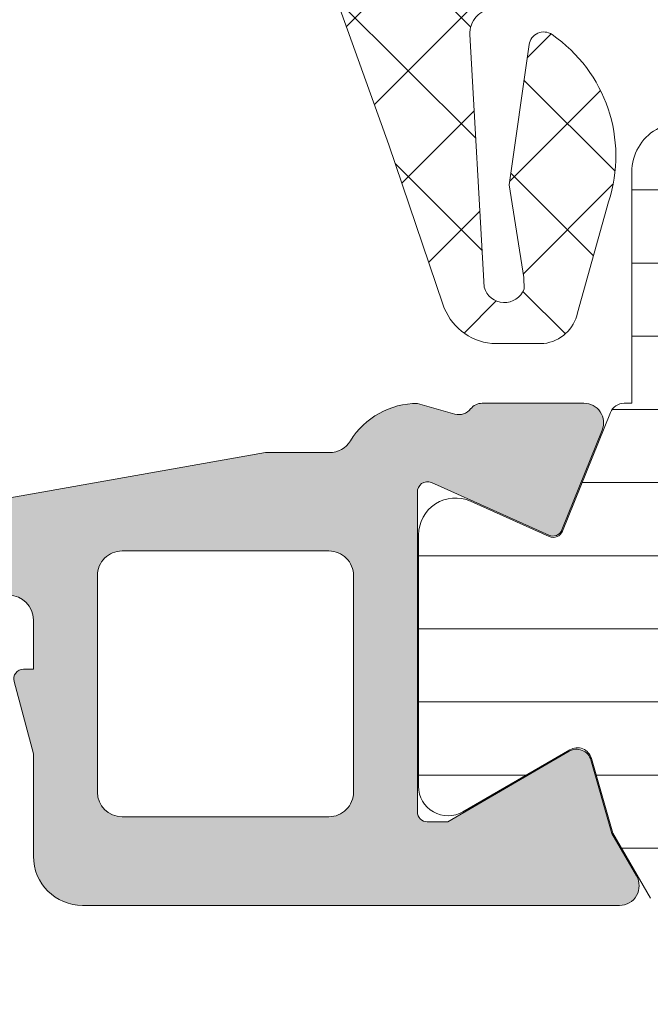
# Model space of a CAD drawing. Header units: millimetres. Extents: x 213386 to 506888, y 183055 to 450952.
# Tile 525 of 656: x 373059 to 373072, y 325380 to 325400. Entities that reach past the tile are written whole.
import ezdxf

# ---------------------------------------------------------------- set-up
doc = ezdxf.new("R2010")
doc.units = ezdxf.units.MM
doc.layers.add('FASÁDA DETAILNÍ', color=255, linetype='Continuous', lineweight=0)
doc.layers.add('NOVA', color=255, linetype='Continuous', lineweight=0)

# ---------------------------------------------------------------- blocks, each defined once
blk = doc.blocks.new('A$C69D17D4D')
at = {"layer": 'FASÁDA DETAILNÍ'}
h = blk.add_hatch(dxfattribs=at)
h.set_pattern_fill('ANSI37', color=256, scale=0.48, angle=-1.272221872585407e-14, style=0)
h.set_pattern_definition([(44.99999999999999, (-24886.81810339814, 7663.510586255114), (-1.077630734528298, 1.077630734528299), []), (135, (-24886.81810339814, 7663.510586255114), (-1.077630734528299, -1.077630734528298), [])])
edge = h.paths.add_edge_path(flags=16)
edge.add_line((-24890.21938039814, 7664.174880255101), (-24890.11963639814, 7665.567734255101))
edge.add_arc((-24890.71810331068, 7665.610591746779), 0.5999995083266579, 355.9039194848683, 450.0000083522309)
edge.add_arc((-24890.71810348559, 7665.610591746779), 0.5999995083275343, 89.99999164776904, 184.0960805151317)
edge.add_line((-24891.31657039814, 7665.567734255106), (-24891.21682639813, 7664.174880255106))
edge.add_arc((-24890.71810339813, 7664.210594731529), 0.5000001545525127, 184.0960644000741, 355.9039355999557)
edge = h.paths.add_edge_path(flags=16)
edge.add_arc((-24892.3181000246, 7661.010586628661), 0.4999996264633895, 359.9999571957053, 450.0000428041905)
edge.add_line((-24892.31810039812, 7661.510586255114), (-24895.91178539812, 7661.510586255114))
edge.add_arc((-24895.91178541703, 7661.010585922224), 0.5000003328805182, 89.99999783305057, 203.2180266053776)
edge.add_line((-24896.37129139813, 7660.813470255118), (-24893.65541339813, 7654.482368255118))
edge.add_arc((-24893.19590804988, 7654.679484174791), 0.4999998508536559, 203.2180817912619, 272.5001106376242)
edge.add_line((-24893.17409739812, 7654.179960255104), (-24892.29629039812, 7654.218286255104))
edge.add_arc((-24892.31809988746, 7654.71780986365), 0.4999994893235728, 272.4999791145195, 360.0000448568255)
edge.add_line((-24891.81810039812, 7654.717810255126), (-24891.81810039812, 7661.010586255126))
edge = h.paths.add_edge_path(flags=16)
edge.add_line((-24866.76418139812, 7655.602424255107), (-24862.61551139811, 7664.499277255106))
edge.add_arc((-24863.0686651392, 7664.710586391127), 0.4999998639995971, 334.9999920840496, 450.0000296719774)
edge.add_line((-24863.06866539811, 7665.210586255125), (-24872.41810039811, 7665.210586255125))
edge.add_arc((-24872.41810077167, 7664.710586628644), 0.49999962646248, 89.9999571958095, 180.0000428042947)
edge.add_line((-24872.91810039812, 7664.710586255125), (-24872.91810039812, 7655.586663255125))
edge.add_arc((-24872.4181003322, 7655.586663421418), 0.5000000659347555, 180.0000190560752, 272.5000272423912)
edge.add_line((-24872.39629039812, 7655.087139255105), (-24867.19552639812, 7655.314209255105))
edge.add_arc((-24867.21733612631, 7655.813734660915), 0.5000012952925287, 272.4999974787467, 334.9999080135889)
edge = h.paths.add_edge_path(flags=16)
edge.add_arc((-24875.61810002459, 7664.710586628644), 0.4999996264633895, 359.9999571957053, 450.0000428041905)
edge.add_line((-24875.61810039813, 7665.210586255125), (-24882.81810039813, 7665.210586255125))
edge.add_arc((-24882.81810077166, 7664.710586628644), 0.49999962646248, 89.9999571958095, 180.0000428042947)
edge.add_line((-24883.31810039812, 7664.710586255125), (-24883.31810039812, 7663.510586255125))
edge.add_arc((-24885.31809890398, 7663.510584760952), 1.99999850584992, -90.00004280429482, 4.28042947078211e-05, ccw=False)
edge.add_line((-24885.31810039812, 7661.510586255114), (-24889.11810039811, 7661.510586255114))
edge.add_arc((-24889.11810077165, 7661.010586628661), 0.49999962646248, 89.9999571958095, 180.0000428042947)
edge.add_line((-24889.61810039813, 7661.010586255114), (-24889.61810039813, 7654.857525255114))
edge.add_arc((-24889.11810033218, 7654.857525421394), 0.5000000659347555, 180.0000190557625, 272.5000272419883)
edge.add_line((-24889.09629039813, 7654.35800125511), (-24883.59629039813, 7654.59813625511))
edge.add_arc((-24883.61809988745, 7655.097659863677), 0.4999994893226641, 272.4999791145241, 360.0000448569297)
edge.add_line((-24883.11810039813, 7655.097660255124), (-24883.11810039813, 7660.410586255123))
edge.add_arc((-24882.01810039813, 7660.410586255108), 1.099999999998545, 0, 180, ccw=False)
edge.add_line((-24880.91810039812, 7660.410586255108), (-24880.91810039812, 7655.237375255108))
edge.add_arc((-24880.4181003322, 7655.23737542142), 0.5000000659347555, 180.0000190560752, 272.5000272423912)
edge.add_line((-24880.39629039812, 7654.737851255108), (-24875.59629039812, 7654.947424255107))
edge.add_arc((-24875.61809988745, 7655.446947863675), 0.4999994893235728, 272.4999791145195, 360.0000448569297)
edge.add_line((-24875.11810039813, 7655.446948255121), (-24875.11810039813, 7664.710586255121))
edge = h.paths.add_edge_path()
edge.add_line((-24860.40504739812, 7663.32412925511), (-24864.50289639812, 7654.53626325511))
edge.add_ellipse((-24867.22182176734, 7655.804120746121), major_axis=(-3.000002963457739, 0), ratio=1, start_angle=92.5000588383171, end_angle=154.9999693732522, ccw=False)
edge.add_line((-24867.09096039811, 7652.806973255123), (-24867.73991039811, 7652.778639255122))
edge.add_ellipse((-24867.71810090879, 7652.279115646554), major_axis=(-0.4999994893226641, 0), ratio=1, start_angle=-87.50002088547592, end_angle=4.4856929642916e-05)
edge.add_line((-24868.21810039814, 7652.279115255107), (-24868.21810039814, 7651.310586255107))
edge.add_ellipse((-24868.31810032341, 7651.310586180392), major_axis=(-0.09999992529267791, 0), ratio=1, start_angle=89.99995719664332, end_angle=180.0000428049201, ccw=False)
edge.add_line((-24868.31810039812, 7651.210586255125), (-24868.91810039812, 7651.210586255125))
edge.add_ellipse((-24868.91810047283, 7651.310586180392), major_axis=(-0.09999992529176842, 0), ratio=1, start_angle=-4.280491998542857e-05, end_angle=90.00004280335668, ccw=False)
edge.add_line((-24869.01810039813, 7651.310586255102), (-24869.01810039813, 7652.213624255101))
edge.add_ellipse((-24869.51810046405, 7652.213624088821), major_axis=(-0.5000000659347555, 0), ratio=1, start_angle=180.000019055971, end_angle=272.5000272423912)
edge.add_line((-24869.53991039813, 7652.713148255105), (-24878.44020439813, 7652.319310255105))
edge.add_ellipse((-24878.41810029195, 7651.819798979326), major_axis=(-0.5000001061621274, 0), ratio=1, start_angle=-87.46623077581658, end_angle=8.29870517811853e-05)
edge.add_line((-24878.91810039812, 7651.819798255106), (-24878.91810039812, 7651.210586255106))
edge.add_ellipse((-24879.01810032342, 7651.210586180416), major_axis=(-0.09999992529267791, 0), ratio=1, start_angle=89.99995719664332, end_angle=180.0000428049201, ccw=False)
edge.add_line((-24879.01810039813, 7651.110586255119), (-24879.61810039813, 7651.110586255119))
edge.add_ellipse((-24879.61810047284, 7651.210586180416), major_axis=(-0.09999992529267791, 0), ratio=1, start_angle=-4.2803877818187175e-05, end_angle=90.00004280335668, ccw=False)
edge.add_line((-24879.71810039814, 7651.210586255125), (-24879.71810039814, 7651.740148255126))
edge.add_ellipse((-24880.21810089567, 7651.740148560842), major_axis=(-0.5000004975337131, 0), ratio=1, start_angle=179.9999649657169, end_angle=272.5336979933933)
edge.add_line((-24880.24020439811, 7652.239660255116), (-24891.78042939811, 7651.729004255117))
edge.add_ellipse((-24891.75861986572, 7651.22947965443), major_axis=(-0.5000004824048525, 0), ratio=1, start_angle=-87.50002091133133, end_angle=3.217057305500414)
edge.add_line((-24892.25783239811, 7651.201420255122), (-24891.96926939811, 7646.067677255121))
edge.add_ellipse((-24891.55885139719, 7646.183232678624), major_axis=(-0.4263754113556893, 0), ratio=1, start_angle=15.72485447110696, end_angle=159.2410276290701)
edge.add_line((-24891.16015639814, 7646.032109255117), (-24891.16139639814, 7646.264712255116))
edge.add_line((-24891.16139639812, 7646.264712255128), (-24891.45953439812, 7648.147291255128))
edge.add_line((-24891.45953439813, 7648.147291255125), (-24891.05910839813, 7650.996576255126))
edge.add_ellipse((-24890.76202780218, 7650.95482565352), major_axis=(-0.2999999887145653, 0), ratio=1, start_angle=235.4022536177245, end_angle=352.00025595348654, ccw=False)
edge.add_ellipse((-24892.29514118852, 7648.732254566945), major_axis=(-3.000047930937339, 0), ratio=1, start_angle=161.9915754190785, end_angle=235.4023587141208, ccw=False)
edge.add_line((-24889.44206239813, 7647.804769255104), (-24890.07563839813, 7645.549878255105))
edge.add_ellipse((-24890.85085090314, 7645.710807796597), major_axis=(-0.7917403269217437, 0), ratio=1, start_angle=96.79834625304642, end_angle=168.2723102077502, ccw=False)
edge.add_line((-24890.75712839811, 7644.92463425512), (-24891.81533839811, 7644.92341325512))
edge.add_ellipse((-24891.68621415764, 7646.102499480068), major_axis=(-1.186135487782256, 0), ratio=1, start_angle=18.65557644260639, end_angle=83.75032184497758, ccw=False)
edge.add_line((-24892.81002839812, 7645.72308025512), (-24893.90436139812, 7648.96442025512))
edge.add_line((-24893.90436139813, 7648.964420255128), (-24896.79413939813, 7657.014215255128))
edge.add_line((-24896.79413939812, 7657.014215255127), (-24901.12694839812, 7666.912092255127))
edge.add_ellipse((-24900.66793940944, 7667.110362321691), major_axis=(-0.5000002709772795, 0), ratio=1, start_angle=-89.93342362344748, end_angle=23.362049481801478, ccw=False)
edge.add_line((-24900.66852039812, 7667.610362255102), (-24900.12181939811, 7667.610997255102))
edge.add_ellipse((-24900.1212391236, 7667.110997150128), major_axis=(-0.5000004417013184, 0), ratio=1, start_angle=203.9208245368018, end_angle=270.06649451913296, ccw=False)
edge.add_line((-24899.66418539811, 7667.31373425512), (-24898.26242939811, 7664.10973125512))
edge.add_ellipse((-24897.34628831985, 7664.510585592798), major_axis=(-0.9999993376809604, 0), ratio=1, start_angle=23.63161472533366, end_angle=90.00005281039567)
edge.add_line((-24897.34628739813, 7663.510586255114), (-24892.11834539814, 7663.510586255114))
edge.add_line((-24892.11834539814, 7663.510586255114), (-24892.11833639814, 7665.310065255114))
edge.add_line((-24892.11833639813, 7665.310065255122), (-24892.63313739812, 7665.448007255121))
edge.add_ellipse((-24892.51837214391, 7665.725161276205), major_axis=(-0.299975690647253, 0), ratio=1, start_angle=-22.503566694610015, end_angle=67.50629973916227, ccw=False)
edge.add_line((-24892.79550639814, 7665.839974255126), (-24891.94633939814, 7667.110101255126))
edge.add_ellipse((-24891.0804752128, 7666.610380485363), major_axis=(-0.9997207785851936, 0), ratio=1, start_angle=269.9923881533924, end_angle=330.0092393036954, ccw=False)
edge.add_line((-24891.08034239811, 7667.610101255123), (-24890.35598139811, 7667.610070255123))
edge.add_ellipse((-24890.35618945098, 7666.610332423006), major_axis=(-0.9997378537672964, 0), ratio=1, start_angle=209.9913249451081, end_angle=269.98807632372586, ccw=False)
edge.add_line((-24889.49031539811, 7667.110070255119), (-24888.64114839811, 7665.839974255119))
edge.add_ellipse((-24888.91829589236, 7665.725162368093), major_axis=(-0.2999875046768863, 0), ratio=1, start_angle=112.49860380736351, end_angle=202.5024061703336, ccw=False)
edge.add_line((-24888.80350239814, 7665.448007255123), (-24889.31831839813, 7665.310035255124))
edge.add_line((-24889.31831839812, 7665.310035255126), (-24889.31832639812, 7663.510586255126))
edge.add_line((-24889.31832639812, 7663.510586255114), (-24886.11809939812, 7663.510586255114))
edge.add_ellipse((-24886.118099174, 7663.810586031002), major_axis=(-0.2999997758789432, 0), ratio=1, start_angle=89.99995719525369, end_angle=180.0000428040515)
edge.add_line((-24885.81809939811, 7663.810586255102), (-24885.81809939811, 7667.110582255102))
edge.add_ellipse((-24885.31809977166, 7667.110582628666), major_axis=(-0.4999996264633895, 0), ratio=1, start_angle=-90.00004280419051, end_angle=4.28042947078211e-05, ccw=False)
edge.add_line((-24885.31809939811, 7667.610582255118), (-24858.42047739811, 7667.610582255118))
edge.add_line((-24858.42047739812, 7667.610582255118), (-24857.52535939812, 7666.060190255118))
edge.add_ellipse((-24857.95837195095, 7665.810190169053), major_axis=(-0.4999999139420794, 0), ratio=1, start_angle=90.00006335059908, end_angle=210.0000170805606, ccw=False)
edge.add_line((-24857.95837139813, 7665.310190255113), (-24857.95837139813, 7663.612819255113))
edge.add_line((-24857.95837139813, 7663.612819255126), (-24859.95189339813, 7663.612819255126))
edge.add_ellipse((-24859.95189374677, 7663.11281899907), major_axis=(-0.500000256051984, 0), ratio=1, start_angle=269.9999600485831, end_angle=334.9998714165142)
h = blk.add_hatch(dxfattribs=at)
h.set_pattern_fill('ANSI37', color=256, scale=0.48, angle=-1.272221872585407e-14, style=0)
h.set_pattern_definition([(44.99999999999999, (-24886.81810339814, 7663.510586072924), (-1.077630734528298, 1.077630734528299), []), (135, (-24886.81810339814, 7663.510586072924), (-1.077630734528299, -1.077630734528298), [])])
edge = h.paths.add_edge_path(flags=16)
edge.add_line((-24890.21938039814, 7664.174880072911), (-24890.11963639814, 7665.567734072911))
edge.add_arc((-24890.71810331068, 7665.610591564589), 0.5999995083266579, 355.9039194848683, 450.0000083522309)
edge.add_arc((-24890.71810348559, 7665.610591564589), 0.5999995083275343, 89.99999164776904, 184.0960805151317)
edge.add_line((-24891.31657039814, 7665.567734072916), (-24891.21682639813, 7664.174880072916))
edge.add_arc((-24890.71810339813, 7664.210594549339), 0.5000001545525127, 184.0960644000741, 355.9039355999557)
edge = h.paths.add_edge_path(flags=16)
edge.add_arc((-24892.3181000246, 7661.010586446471), 0.4999996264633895, 359.9999571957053, 450.0000428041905)
edge.add_line((-24892.31810039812, 7661.510586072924), (-24895.91178539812, 7661.510586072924))
edge.add_arc((-24895.91178541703, 7661.010585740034), 0.5000003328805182, 89.99999783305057, 203.2180266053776)
edge.add_line((-24896.37129139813, 7660.813470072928), (-24893.65541339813, 7654.482368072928))
edge.add_arc((-24893.19590804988, 7654.679483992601), 0.4999998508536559, 203.2180817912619, 272.5001106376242)
edge.add_line((-24893.17409739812, 7654.179960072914), (-24892.29629039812, 7654.218286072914))
edge.add_arc((-24892.31809988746, 7654.71780968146), 0.4999994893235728, 272.4999791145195, 360.0000448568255)
edge.add_line((-24891.81810039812, 7654.717810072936), (-24891.81810039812, 7661.010586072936))
edge = h.paths.add_edge_path(flags=16)
edge.add_line((-24866.76418139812, 7655.602424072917), (-24862.61551139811, 7664.499277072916))
edge.add_arc((-24863.0686651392, 7664.710586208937), 0.4999998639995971, 334.9999920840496, 450.0000296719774)
edge.add_line((-24863.06866539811, 7665.210586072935), (-24872.41810039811, 7665.210586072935))
edge.add_arc((-24872.41810077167, 7664.710586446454), 0.49999962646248, 89.9999571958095, 180.0000428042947)
edge.add_line((-24872.91810039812, 7664.710586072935), (-24872.91810039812, 7655.586663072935))
edge.add_arc((-24872.4181003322, 7655.586663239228), 0.5000000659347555, 180.0000190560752, 272.5000272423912)
edge.add_line((-24872.39629039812, 7655.087139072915), (-24867.19552639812, 7655.314209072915))
edge.add_arc((-24867.21733612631, 7655.813734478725), 0.5000012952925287, 272.4999974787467, 334.9999080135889)
edge = h.paths.add_edge_path(flags=16)
edge.add_arc((-24875.61810002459, 7664.710586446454), 0.4999996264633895, 359.9999571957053, 450.0000428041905)
edge.add_line((-24875.61810039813, 7665.210586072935), (-24882.81810039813, 7665.210586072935))
edge.add_arc((-24882.81810077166, 7664.710586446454), 0.49999962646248, 89.9999571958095, 180.0000428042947)
edge.add_line((-24883.31810039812, 7664.710586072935), (-24883.31810039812, 7663.510586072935))
edge.add_arc((-24885.31809890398, 7663.510584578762), 1.99999850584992, -90.00004280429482, 4.28042947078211e-05, ccw=False)
edge.add_line((-24885.31810039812, 7661.510586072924), (-24889.11810039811, 7661.510586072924))
edge.add_arc((-24889.11810077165, 7661.010586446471), 0.49999962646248, 89.9999571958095, 180.0000428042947)
edge.add_line((-24889.61810039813, 7661.010586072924), (-24889.61810039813, 7654.857525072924))
edge.add_arc((-24889.11810033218, 7654.857525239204), 0.5000000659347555, 180.0000190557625, 272.5000272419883)
edge.add_line((-24889.09629039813, 7654.35800107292), (-24883.59629039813, 7654.59813607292))
edge.add_arc((-24883.61809988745, 7655.097659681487), 0.4999994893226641, 272.4999791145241, 360.0000448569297)
edge.add_line((-24883.11810039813, 7655.097660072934), (-24883.11810039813, 7660.410586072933))
edge.add_arc((-24882.01810039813, 7660.410586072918), 1.099999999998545, 0, 180, ccw=False)
edge.add_line((-24880.91810039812, 7660.410586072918), (-24880.91810039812, 7655.237375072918))
edge.add_arc((-24880.4181003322, 7655.23737523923), 0.5000000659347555, 180.0000190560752, 272.5000272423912)
edge.add_line((-24880.39629039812, 7654.737851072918), (-24875.59629039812, 7654.947424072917))
edge.add_arc((-24875.61809988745, 7655.446947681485), 0.4999994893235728, 272.4999791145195, 360.0000448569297)
edge.add_line((-24875.11810039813, 7655.446948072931), (-24875.11810039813, 7664.710586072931))
edge = h.paths.add_edge_path()
edge.add_line((-24860.40504739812, 7663.32412907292), (-24864.50289639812, 7654.53626307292))
edge.add_ellipse((-24867.22182176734, 7655.804120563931), major_axis=(-3.000002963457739, 0), ratio=1, start_angle=92.5000588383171, end_angle=154.9999693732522, ccw=False)
edge.add_line((-24867.09096039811, 7652.806973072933), (-24867.73991039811, 7652.778639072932))
edge.add_ellipse((-24867.71810090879, 7652.279115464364), major_axis=(-0.4999994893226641, 0), ratio=1, start_angle=-87.50002088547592, end_angle=4.4856929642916e-05)
edge.add_line((-24868.21810039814, 7652.279115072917), (-24868.21810039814, 7651.310586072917))
edge.add_ellipse((-24868.31810032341, 7651.310585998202), major_axis=(-0.09999992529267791, 0), ratio=1, start_angle=89.99995719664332, end_angle=180.0000428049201, ccw=False)
edge.add_line((-24868.31810039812, 7651.210586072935), (-24868.91810039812, 7651.210586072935))
edge.add_ellipse((-24868.91810047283, 7651.310585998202), major_axis=(-0.09999992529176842, 0), ratio=1, start_angle=-4.280491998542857e-05, end_angle=90.00004280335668, ccw=False)
edge.add_line((-24869.01810039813, 7651.310586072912), (-24869.01810039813, 7652.213624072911))
edge.add_ellipse((-24869.51810046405, 7652.213623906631), major_axis=(-0.5000000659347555, 0), ratio=1, start_angle=180.000019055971, end_angle=272.5000272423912)
edge.add_line((-24869.53991039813, 7652.713148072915), (-24878.44020439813, 7652.319310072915))
edge.add_ellipse((-24878.41810029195, 7651.819798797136), major_axis=(-0.5000001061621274, 0), ratio=1, start_angle=-87.46623077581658, end_angle=8.29870517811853e-05)
edge.add_line((-24878.91810039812, 7651.819798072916), (-24878.91810039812, 7651.210586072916))
edge.add_ellipse((-24879.01810032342, 7651.210585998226), major_axis=(-0.09999992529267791, 0), ratio=1, start_angle=89.99995719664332, end_angle=180.0000428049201, ccw=False)
edge.add_line((-24879.01810039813, 7651.110586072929), (-24879.61810039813, 7651.110586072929))
edge.add_ellipse((-24879.61810047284, 7651.210585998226), major_axis=(-0.09999992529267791, 0), ratio=1, start_angle=-4.2803877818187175e-05, end_angle=90.00004280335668, ccw=False)
edge.add_line((-24879.71810039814, 7651.210586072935), (-24879.71810039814, 7651.740148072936))
edge.add_ellipse((-24880.21810089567, 7651.740148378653), major_axis=(-0.5000004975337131, 0), ratio=1, start_angle=179.9999649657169, end_angle=272.5336979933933)
edge.add_line((-24880.24020439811, 7652.239660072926), (-24891.78042939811, 7651.729004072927))
edge.add_ellipse((-24891.75861986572, 7651.22947947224), major_axis=(-0.5000004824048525, 0), ratio=1, start_angle=-87.50002091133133, end_angle=3.217057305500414)
edge.add_line((-24892.25783239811, 7651.201420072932), (-24891.96926939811, 7646.067677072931))
edge.add_ellipse((-24891.55885139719, 7646.183232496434), major_axis=(-0.4263754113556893, 0), ratio=1, start_angle=15.72485447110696, end_angle=159.2410276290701)
edge.add_line((-24891.16015639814, 7646.032109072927), (-24891.16139639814, 7646.264712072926))
edge.add_line((-24891.16139639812, 7646.264712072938), (-24891.45953439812, 7648.147291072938))
edge.add_line((-24891.45953439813, 7648.147291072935), (-24891.05910839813, 7650.996576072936))
edge.add_ellipse((-24890.76202780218, 7650.95482547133), major_axis=(-0.2999999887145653, 0), ratio=1, start_angle=235.4022536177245, end_angle=352.00025595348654, ccw=False)
edge.add_ellipse((-24892.29514118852, 7648.732254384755), major_axis=(-3.000047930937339, 0), ratio=1, start_angle=161.9915754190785, end_angle=235.4023587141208, ccw=False)
edge.add_line((-24889.44206239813, 7647.804769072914), (-24890.07563839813, 7645.549878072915))
edge.add_ellipse((-24890.85085090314, 7645.710807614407), major_axis=(-0.7917403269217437, 0), ratio=1, start_angle=96.79834625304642, end_angle=168.2723102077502, ccw=False)
edge.add_line((-24890.75712839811, 7644.92463407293), (-24891.81533839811, 7644.92341307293))
edge.add_ellipse((-24891.68621415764, 7646.102499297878), major_axis=(-1.186135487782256, 0), ratio=1, start_angle=18.65557644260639, end_angle=83.75032184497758, ccw=False)
edge.add_line((-24892.81002839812, 7645.72308007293), (-24893.90436139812, 7648.96442007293))
edge.add_line((-24893.90436139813, 7648.964420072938), (-24896.79413939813, 7657.014215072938))
edge.add_line((-24896.79413939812, 7657.014215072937), (-24901.12694839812, 7666.912092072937))
edge.add_ellipse((-24900.66793940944, 7667.110362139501), major_axis=(-0.5000002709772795, 0), ratio=1, start_angle=-89.93342362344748, end_angle=23.362049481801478, ccw=False)
edge.add_line((-24900.66852039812, 7667.610362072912), (-24900.12181939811, 7667.610997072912))
edge.add_ellipse((-24900.1212391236, 7667.110996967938), major_axis=(-0.5000004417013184, 0), ratio=1, start_angle=203.9208245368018, end_angle=270.06649451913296, ccw=False)
edge.add_line((-24899.66418539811, 7667.31373407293), (-24898.26242939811, 7664.10973107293))
edge.add_ellipse((-24897.34628831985, 7664.510585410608), major_axis=(-0.9999993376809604, 0), ratio=1, start_angle=23.63161472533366, end_angle=90.00005281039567)
edge.add_line((-24897.34628739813, 7663.510586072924), (-24892.11834539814, 7663.510586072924))
edge.add_line((-24892.11834539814, 7663.510586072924), (-24892.11833639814, 7665.310065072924))
edge.add_line((-24892.11833639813, 7665.310065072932), (-24892.63313739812, 7665.448007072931))
edge.add_ellipse((-24892.51837214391, 7665.725161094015), major_axis=(-0.299975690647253, 0), ratio=1, start_angle=-22.503566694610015, end_angle=67.50629973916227, ccw=False)
edge.add_line((-24892.79550639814, 7665.839974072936), (-24891.94633939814, 7667.110101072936))
edge.add_ellipse((-24891.0804752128, 7666.610380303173), major_axis=(-0.9997207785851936, 0), ratio=1, start_angle=269.9923881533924, end_angle=330.0092393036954, ccw=False)
edge.add_line((-24891.08034239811, 7667.610101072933), (-24890.35598139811, 7667.610070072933))
edge.add_ellipse((-24890.35618945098, 7666.610332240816), major_axis=(-0.9997378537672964, 0), ratio=1, start_angle=209.9913249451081, end_angle=269.98807632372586, ccw=False)
edge.add_line((-24889.49031539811, 7667.110070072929), (-24888.64114839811, 7665.839974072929))
edge.add_ellipse((-24888.91829589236, 7665.725162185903), major_axis=(-0.2999875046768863, 0), ratio=1, start_angle=112.49860380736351, end_angle=202.5024061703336, ccw=False)
edge.add_line((-24888.80350239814, 7665.448007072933), (-24889.31831839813, 7665.310035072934))
edge.add_line((-24889.31831839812, 7665.310035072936), (-24889.31832639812, 7663.510586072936))
edge.add_line((-24889.31832639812, 7663.510586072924), (-24886.11809939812, 7663.510586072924))
edge.add_ellipse((-24886.118099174, 7663.810585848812), major_axis=(-0.2999997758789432, 0), ratio=1, start_angle=89.99995719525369, end_angle=180.0000428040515)
edge.add_line((-24885.81809939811, 7663.810586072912), (-24885.81809939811, 7667.110582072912))
edge.add_ellipse((-24885.31809977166, 7667.110582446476), major_axis=(-0.4999996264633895, 0), ratio=1, start_angle=-90.00004280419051, end_angle=4.28042947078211e-05, ccw=False)
edge.add_line((-24885.31809939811, 7667.610582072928), (-24858.42047739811, 7667.610582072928))
edge.add_line((-24858.42047739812, 7667.610582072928), (-24857.52535939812, 7666.060190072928))
edge.add_ellipse((-24857.95837195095, 7665.810189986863), major_axis=(-0.4999999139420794, 0), ratio=1, start_angle=90.00006335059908, end_angle=210.0000170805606, ccw=False)
edge.add_line((-24857.95837139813, 7665.310190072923), (-24857.95837139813, 7663.612819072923))
edge.add_line((-24857.95837139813, 7663.612819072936), (-24859.95189339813, 7663.612819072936))
edge.add_ellipse((-24859.95189374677, 7663.11281881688), major_axis=(-0.500000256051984, 0), ratio=1, start_angle=269.9999600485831, end_angle=334.9998714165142)
h = blk.add_hatch(dxfattribs=at)
h.set_pattern_fill('ANSI31', color=256, scale=0.468, angle=-45.00000000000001, style=0)
h.set_pattern_definition([(360, (-24904.81810339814, 7633.510586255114), (6.060223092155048e-16, 1.4859), [])])
edge = h.paths.add_edge_path(flags=16)
edge.add_line((-24886.72962539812, 7635.858686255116), (-24888.01298739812, 7638.081396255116))
edge.add_ellipse((-24886.28126243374, 7639.081268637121), major_axis=(-1.999654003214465, 0), ratio=1, start_angle=-29.999954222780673, end_angle=30.001501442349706, ccw=False)
edge.add_line((-24888.01301439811, 7640.081094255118), (-24887.36088639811, 7641.210612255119))
edge.add_ellipse((-24884.76280619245, 7639.710609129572), major_axis=(-3.000005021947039, 0), ratio=1, start_angle=286.00005471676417, end_angle=329.99998644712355, ccw=False)
edge.add_line((-24885.58972239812, 7642.594398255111), (-24881.91870039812, 7643.647046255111))
edge.add_ellipse((-24881.78088160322, 7643.166415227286), major_axis=(-0.5000002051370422, 0), ratio=1, start_angle=179.9992010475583, end_angle=286.000007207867, ccw=False)
edge.add_line((-24881.28088139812, 7643.166408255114), (-24881.28099139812, 7635.608655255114))
edge.add_ellipse((-24881.78099123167, 7635.608665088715), major_axis=(-0.4999998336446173, 0), ratio=1, start_angle=89.99917878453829, end_angle=179.9988731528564, ccw=False)
edge.add_line((-24881.78099839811, 7635.108665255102), (-24885.43064739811, 7635.108721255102))
edge.add_ellipse((-24885.4306079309, 7636.608720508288), major_axis=(-1.499999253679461, 0), ratio=1, start_angle=30.0015272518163, end_angle=89.99849246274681, ccw=False)
edge = h.paths.add_edge_path(flags=16)
edge.add_line((-24879.68098939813, 7635.608637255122), (-24879.68086239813, 7643.911967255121))
edge.add_ellipse((-24879.18086211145, 7643.911958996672), major_axis=(-0.5000002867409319, 0), ratio=1, start_angle=285.9999439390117, end_angle=359.99905365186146, ccw=False)
edge.add_line((-24879.31868039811, 7644.392590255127), (-24873.36591839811, 7646.099517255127))
edge.add_ellipse((-24873.22809937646, 7645.618886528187), major_axis=(-0.4999999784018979, 0), ratio=1, start_angle=179.9990519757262, end_angle=286.00004168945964, ccw=False)
edge.add_line((-24872.72809939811, 7645.618878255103), (-24872.72826939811, 7635.608524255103))
edge.add_ellipse((-24873.2282695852, 7635.608536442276), major_axis=(-0.5000001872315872, 0), ratio=1, start_angle=89.99910470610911, end_angle=179.9986034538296, ccw=False)
edge.add_line((-24873.22827739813, 7635.108536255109), (-24879.18099739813, 7635.108626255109))
edge.add_ellipse((-24879.18098912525, 7635.608626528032), major_axis=(-0.5000002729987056, 0), ratio=1, start_angle=-0.001229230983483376, end_angle=89.99905199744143, ccw=False)
edge = h.paths.add_edge_path(flags=16)
edge.add_line((-24865.36396539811, 7646.157673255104), (-24863.53007639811, 7642.981283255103))
edge.add_ellipse((-24866.1281561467, 7641.481283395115), major_axis=(-3.000002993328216, 0), ratio=1, start_angle=149.9985082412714, end_angle=209.9999639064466, ccw=False)
edge.add_line((-24863.53011639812, 7639.981214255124), (-24865.91061139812, 7635.858331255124))
edge.add_ellipse((-24867.20962967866, 7636.608366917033), major_axis=(-1.500000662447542, 0), ratio=1, start_angle=89.99848282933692, end_angle=149.9984416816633, ccw=False)
edge.add_line((-24867.20966939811, 7635.108366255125), (-24870.62828339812, 7635.108457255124))
edge.add_ellipse((-24870.62826991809, 7635.608456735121), major_axis=(-0.4999994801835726, 0), ratio=1, start_angle=-0.001434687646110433, end_angle=89.99845530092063, ccw=False)
edge.add_line((-24871.12826939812, 7635.608469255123), (-24871.12808839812, 7645.907784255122))
edge.add_ellipse((-24870.12808805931, 7645.90776591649), major_axis=(-1.000000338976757, 0), ratio=1, start_angle=269.9984724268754, end_angle=359.99894927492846, ccw=False)
edge.add_line((-24870.12806139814, 7646.907766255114), (-24866.66296339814, 7646.907673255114))
edge.add_ellipse((-24866.66300358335, 7645.407673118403), major_axis=(-1.500000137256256, 0), ratio=1, start_angle=210.0000030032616, end_angle=269.99846503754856, ccw=False)
edge = h.paths.add_edge_path()
edge.add_line((-24863.51615939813, 7648.507541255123), (-24870.06922239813, 7648.507763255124))
edge.add_arc((-24870.06938925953, 7643.507765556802), 4.999997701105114, 89.99808790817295, 106.0000237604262)
edge.add_line((-24871.44757739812, 7648.314071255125), (-24886.33399539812, 7644.045460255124))
edge.add_arc((-24886.47181391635, 7644.526090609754), 0.49999948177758, 179.9999260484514, 285.99999799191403, ccw=False)
edge.add_line((-24886.97181339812, 7644.526091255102), (-24886.97181339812, 7648.409465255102))
edge.add_arc((-24887.97181339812, 7648.409485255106), 1.0000000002, 359.9988540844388, 539.9988540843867)
edge.add_line((-24888.97181339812, 7648.409505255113), (-24888.97200139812, 7643.711169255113))
edge.add_line((-24888.97200139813, 7643.711169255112), (-24889.12805339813, 7643.711169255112))
edge.add_arc((-24889.12805397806, 7643.411169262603), 0.29999999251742, 89.99988924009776, 158.0261541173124)
edge.add_line((-24889.40626039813, 7643.523424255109), (-24890.37944739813, 7641.111522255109))
edge.add_arc((-24890.56491864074, 7641.186358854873), 0.2000002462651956, 245.8590177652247, 338.0262022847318, ccw=False)
edge.add_line((-24890.64671539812, 7641.003850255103), (-24892.24540039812, 7641.720350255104))
edge.add_arc((-24892.55213866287, 7641.035944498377), 0.7499997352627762, 65.85894153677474, 180.0000185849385)
edge.add_line((-24893.30213839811, 7641.035944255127), (-24893.30213839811, 7635.928395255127))
edge.add_arc((-24892.70213856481, 7635.928395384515), 0.5999998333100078, 180.0000123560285, 300.1429248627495)
edge.add_line((-24892.40084339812, 7635.4095302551), (-24890.22888639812, 7636.6707462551))
edge.add_arc((-24890.07823812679, 7636.411313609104), 0.3000003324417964, 16.00006906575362, 120.1430306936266, ccw=False)
edge.add_line((-24889.78985939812, 7636.49400525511), (-24889.35559239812, 7634.97953325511))
edge.add_line((-24889.35559239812, 7634.9795332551), (-24888.59304439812, 7633.6587612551))
edge.add_arc((-24888.33323725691, 7633.808761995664), 0.2999999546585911, 210.0001683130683, 272.4633047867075)
edge.add_line((-24888.32034339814, 7633.509039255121), (-24864.33068939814, 7633.509039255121))
edge.add_arc((-24864.31073472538, 7633.808374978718), 0.3000001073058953, 266.1861237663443, 329.9998522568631)
edge.add_line((-24864.05092739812, 7633.658374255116), (-24863.28835939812, 7634.979180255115))
edge.add_line((-24863.28835939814, 7634.979180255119), (-24862.85409239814, 7636.493651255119))
edge.add_arc((-24862.56571327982, 7636.410960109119), 0.3000005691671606, 59.857081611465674, 164.0000432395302, ccw=False)
edge.add_line((-24862.41506539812, 7636.670393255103), (-24860.24310939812, 7635.409177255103))
edge.add_arc((-24859.94181373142, 7635.928042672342), 0.6000003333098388, 239.8570476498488, 359.9999601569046)
edge.add_line((-24859.34181339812, 7635.928042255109), (-24859.34181339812, 7645.831642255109))
edge.add_arc((-24860.0918134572, 7645.831642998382), 0.75000005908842, 359.9999432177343, 474.1410202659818)
edge.add_line((-24860.39855139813, 7646.516049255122), (-24861.99723639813, 7645.799549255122))
edge.add_arc((-24862.07903315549, 7645.982057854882), 0.2000002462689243, 201.9737977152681, 294.1409822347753, ccw=False)
edge.add_line((-24862.26450439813, 7645.907221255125), (-24863.23796339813, 7648.319796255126))
edge.add_arc((-24863.51616925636, 7648.207542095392), 0.2999991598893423, 21.97373853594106, 89.99811720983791)
h = blk.add_hatch(color=256, dxfattribs=at)
edge = h.paths.add_edge_path(flags=16)
edge.add_line((-24899.32188839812, 7640.710442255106), (-24895.12213839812, 7640.710442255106))
edge.add_ellipse((-24895.1221380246, 7640.210442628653), major_axis=(-0.49999962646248, 0), ratio=1, start_angle=179.9999571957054, end_angle=270.0000428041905, ccw=False)
edge.add_line((-24894.62213839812, 7640.210442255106), (-24894.62213839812, 7635.810418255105))
edge.add_ellipse((-24895.1221380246, 7635.810417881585), major_axis=(-0.4999996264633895, 0), ratio=1, start_angle=89.99995719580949, end_angle=180.0000428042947, ccw=False)
edge.add_line((-24895.12213839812, 7635.310418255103), (-24899.32188739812, 7635.310418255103))
edge.add_ellipse((-24899.3218869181, 7635.810418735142), major_axis=(-0.5000004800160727, 0), ratio=1, start_angle=5.5005710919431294e-05, end_angle=89.99994499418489, ccw=False)
edge.add_line((-24899.82188739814, 7635.810418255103), (-24899.82188839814, 7640.210442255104))
edge.add_ellipse((-24899.32188877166, 7640.210442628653), major_axis=(-0.4999996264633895, 0), ratio=1, start_angle=-90.00004280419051, end_angle=4.28042947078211e-05, ccw=False)
edge = h.paths.add_edge_path()
edge.add_line((-24896.40848439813, 7642.708823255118), (-24903.17148439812, 7641.509063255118))
edge.add_arc((-24902.82214002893, 7639.539811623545), 1.999998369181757, 100.059590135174, 180.0000392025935)
edge.add_line((-24904.82213839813, 7639.539810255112), (-24904.82213839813, 7635.374837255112))
edge.add_line((-24904.82213839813, 7635.374837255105), (-24904.36185739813, 7633.657048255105))
edge.add_arc((-24904.16867234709, 7633.708812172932), 0.1999999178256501, 195.0000385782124, 269.9999853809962)
edge.add_line((-24904.16867239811, 7633.50881225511), (-24903.72213839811, 7633.50881225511))
edge.add_arc((-24903.72213802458, 7634.008811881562), 0.49999962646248, 269.9999571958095, 360.0000428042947)
edge.add_line((-24903.22213839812, 7634.00881225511), (-24903.22213839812, 7639.30881225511))
edge.add_arc((-24902.72213877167, 7639.308812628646), 0.4999996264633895, 89.99995719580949, 180.0000428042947, ccw=False)
edge.add_line((-24902.72213839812, 7639.808812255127), (-24901.62188839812, 7639.808812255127))
edge.add_arc((-24901.62188887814, 7639.308811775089), 0.5000004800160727, 5.5005710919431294e-05, 89.99994499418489, ccw=False)
edge.add_line((-24901.12188839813, 7639.308812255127), (-24901.12188839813, 7638.308812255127))
edge.add_line((-24901.12188839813, 7638.308812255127), (-24901.32188839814, 7638.308812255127))
edge.add_arc((-24901.32188810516, 7638.108812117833), 0.200000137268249, 90.00008393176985, 195.0000053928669)
edge.add_line((-24901.51507339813, 7638.057048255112), (-24901.12188739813, 7636.589660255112))
edge.add_line((-24901.12188739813, 7636.589660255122), (-24901.12188739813, 7634.508812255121))
edge.add_arc((-24900.12188643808, 7634.508813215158), 1.000000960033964, 180.0000550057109, 269.9999449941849)
edge.add_line((-24900.12188739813, 7633.50881225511), (-24889.22238539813, 7633.50881225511))
edge.add_arc((-24889.2223851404, 7633.908812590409), 0.4000003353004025, 269.9999630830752, 389.9999168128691)
edge.add_line((-24888.87597439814, 7634.108812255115), (-24889.37414039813, 7634.971660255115))
edge.add_line((-24889.37414039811, 7634.971660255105), (-24889.80201039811, 7636.463821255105))
edge.add_arc((-24890.09038919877, 7636.381129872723), 0.3000003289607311, 16.00001688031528, 120.1792412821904)
edge.add_line((-24890.24120139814, 7636.640467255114), (-24892.70681239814, 7635.208732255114))
edge.add_line((-24892.70681239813, 7635.208732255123), (-24893.12723139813, 7635.208732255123))
edge.add_arc((-24893.13072390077, 7635.400300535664), 0.1916001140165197, 177.4777781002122, 271.04445002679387, ccw=False)
edge.add_line((-24893.32213839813, 7635.408732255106), (-24893.32213839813, 7641.898171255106))
edge.add_arc((-24893.12297186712, 7641.916409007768), 0.1999998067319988, 65.85905186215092, 185.2320045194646, ccw=False)
edge.add_line((-24893.04117539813, 7642.09891725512), (-24890.65749039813, 7641.03059625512))
edge.add_arc((-24890.57569364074, 7641.213104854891), 0.2000002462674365, 245.8590177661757, 338.0262022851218)
edge.add_line((-24890.39022239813, 7641.138268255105), (-24889.57386239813, 7643.161496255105))
edge.add_arc((-24889.94480427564, 7643.311169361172), 0.3999998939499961, 338.0261821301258, 450.0000175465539)
edge.add_line((-24889.94480439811, 7643.711169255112), (-24892.00895139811, 7643.711170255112))
edge.add_arc((-24892.00895226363, 7643.411170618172), 0.2999996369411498, 89.99983470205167, 142.0950865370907)
edge.add_arc((-24892.48237182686, 7643.779781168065), 0.300000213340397, 254.000137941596, 322.09534749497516, ccw=False)
edge.add_line((-24892.56506239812, 7643.491402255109), (-24893.32295139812, 7643.708724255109))
edge.add_arc((-24893.3229518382, 7642.108725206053), 1.599999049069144, 89.9999842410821, 148.4076055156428)
edge.add_arc((-24895.11172388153, 7643.208857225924), 0.4999999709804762, 270.00154508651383, 328.4076640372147, ccw=False)
edge.add_line((-24895.11171039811, 7642.708857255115), (-24896.40848439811, 7642.708823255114))
h = blk.add_hatch(dxfattribs=at)
h.set_pattern_fill('ANSI37', color=256, scale=0.625, angle=-1.272221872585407e-14, style=0)
h.set_pattern_definition([(44.99999999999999, (-24904.81810339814, 7633.010586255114), (-1.403165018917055, 1.403165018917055), []), (135, (-24904.81810339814, 7633.010586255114), (-1.403165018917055, -1.403165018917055), [])])
edge = h.paths.add_edge_path()
edge.add_ellipse((-24900.19754156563, 7624.123670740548), major_axis=(-5.039467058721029, 0), ratio=1, start_angle=4.96446126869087, end_angle=60.20821553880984)
edge.add_ellipse((-24902.5523417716, 7620.010586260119), major_axis=(-0.3000000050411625, 0), ratio=1, start_angle=60.20782701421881, end_angle=89.99930738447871)
edge.add_line((-24902.55234539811, 7619.710586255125), (-24902.01806139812, 7619.710583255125))
edge.add_ellipse((-24902.01806016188, 7620.010583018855), major_axis=(-0.2999997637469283, 0), ratio=1, start_angle=89.99976389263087, end_angle=180.0000451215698)
edge.add_line((-24901.71806039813, 7620.01058325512), (-24901.71806039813, 7621.56058025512))
edge.add_ellipse((-24901.41804975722, 7621.560572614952), major_axis=(-0.3000106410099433, 0), ratio=1, start_angle=270.0043239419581, end_angle=359.998540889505, ccw=False)
edge.add_line((-24901.41807239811, 7621.860583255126), (-24900.01809039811, 7621.860594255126))
edge.add_ellipse((-24900.0180932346, 7622.160584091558), major_axis=(-0.2999898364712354, 0), ratio=1, start_angle=90.00054174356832, end_angle=179.999649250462)
edge.add_line((-24899.71810339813, 7622.160582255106), (-24899.71810339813, 7623.860594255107))
edge.add_ellipse((-24900.01811353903, 7623.860587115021), major_axis=(-0.3000101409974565, 0), ratio=1, start_angle=180.0013636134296, end_angle=269.9955805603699)
edge.add_line((-24900.01809039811, 7624.160597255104), (-24901.58192139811, 7624.160586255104))
edge.add_ellipse((-24901.61477842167, 7624.461745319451), major_axis=(-0.3029461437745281, 0), ratio=1, start_angle=-13.483577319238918, end_angle=96.22645090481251, ccw=False)
edge.add_ellipse((-24912.93074274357, 7633.166668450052), major_axis=(-14.00076634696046, 0), ratio=1, start_angle=141.9243799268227, end_angle=164.6982677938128)
edge.add_ellipse((-24898.93850496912, 7629.35995487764), major_axis=(-0.500472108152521, 0), ratio=1, start_angle=230.1933656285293, end_angle=347.08239147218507, ccw=False)
edge.add_line((-24898.61810339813, 7629.744422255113), (-24898.61810339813, 7621.461143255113))
edge.add_ellipse((-24899.11810310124, 7621.461143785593), major_axis=(-0.4999997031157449, 0), ratio=1, start_angle=119.9999803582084, end_angle=179.9999392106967, ccw=False)
edge.add_line((-24898.86810339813, 7621.028131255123), (-24899.16810339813, 7620.854925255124))
edge.add_ellipse((-24898.918103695, 7620.421912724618), major_axis=(-0.4999997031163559, 0), ratio=1, start_angle=299.9999803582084, end_angle=359.9999392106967)
edge.add_line((-24899.41810339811, 7620.421913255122), (-24899.41810339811, 7618.792565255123))
edge.add_ellipse((-24898.41810404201, 7618.792564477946), major_axis=(-0.9999993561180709, 0), ratio=1, start_angle=-4.452877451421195e-05, end_angle=59.94966113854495)
edge.add_ellipse((-24902.57443082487, 7611.608183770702), major_axis=(-7.300023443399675, 0), ratio=1, start_angle=191.2855536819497, end_angle=239.9496454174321, ccw=False)
edge.add_ellipse((-24895.5180938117, 7613.423415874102), major_axis=(-0.3999905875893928, 0), ratio=1, start_angle=20.501829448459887, end_angle=104.85297522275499, ccw=False)
edge.add_ellipse((-24901.86719193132, 7611.049348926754), major_axis=(-6.378448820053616, 0), ratio=1, start_angle=200.5018745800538, end_angle=255.5474022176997)
edge.add_line((-24900.27526539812, 7617.225948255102), (-24901.68597239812, 7617.589535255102))
edge.add_line((-24901.68597239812, 7617.589535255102), (-24902.54867339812, 7617.799648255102))
edge.add_ellipse((-24901.21810836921, 7623.13627097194), major_axis=(-5.499995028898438, 0), ratio=1, start_angle=-3.420217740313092e-05, end_angle=76.00004503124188, ccw=False)
edge.add_line((-24906.71810339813, 7623.136274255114), (-24906.71810339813, 7635.554302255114))
edge.add_line((-24906.71810339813, 7635.554302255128), (-24906.43048439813, 7636.917359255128))
edge.add_ellipse((-24906.91971072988, 7637.020591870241), major_axis=(-0.499999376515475, 0), ratio=1, start_angle=168.0846992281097, end_angle=229.7162484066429)
edge.add_line((-24906.59642439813, 7637.40201725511), (-24908.45303239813, 7638.97562825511))
edge.add_ellipse((-24907.96810289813, 7639.547767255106), major_axis=(-0.7499997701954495, 0), ratio=1, start_angle=-130.2837061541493, end_angle=49.71629384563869, ccw=False)
edge.add_line((-24907.48317339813, 7640.119906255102), (-24905.17152939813, 7638.160620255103))
edge.add_ellipse((-24905.81810156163, 7637.397768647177), major_axis=(-0.9999990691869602, 0), ratio=1, start_angle=168.0847521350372, end_angle=229.7163013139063, ccw=False)
edge.add_line((-24904.83964839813, 7637.191304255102), (-24905.21810339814, 7635.397767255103))
edge.add_line((-24905.21810339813, 7635.397767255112), (-24905.21810339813, 7623.687566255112))
at = {"layer": 'FASÁDA DETAILNÍ', "extrusion": (0, 0, -1)}
for points in [[(24891.78042939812, 7651.729004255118, -0.417884), (24892.25783239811, 7651.201420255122), (24891.96926939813, 7646.067677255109), (24891.96926939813, 7646.067677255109, -0.723322), (24891.16015639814, 7646.032109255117), (24891.16139639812, 7646.264712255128), (24891.45953439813, 7648.147291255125), (24891.05910839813, 7650.9965762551), (24891.05910839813, 7650.9965762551, 0.557725), (24890.59168439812, 7651.201773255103, 0.331739), (24889.44206239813, 7647.804769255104), (24890.07563839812, 7645.549878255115), (24890.07563839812, 7645.549878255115, 0.322384), (24890.75712839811, 7644.92463425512), (24891.81533839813, 7644.923413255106), (24891.81533839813, 7644.923413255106, 0.291922), (24892.81002839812, 7645.72308025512), (24893.90436139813, 7648.964420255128), (24896.79413939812, 7657.014215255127)], [(24891.78042939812, 7651.729004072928, -0.417884), (24892.25783239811, 7651.201420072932), (24891.96926939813, 7646.067677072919), (24891.96926939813, 7646.067677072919, -0.723322), (24891.16015639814, 7646.032109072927), (24891.16139639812, 7646.264712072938), (24891.45953439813, 7648.147291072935), (24891.05910839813, 7650.99657607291), (24891.05910839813, 7650.99657607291, 0.557725), (24890.59168439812, 7651.201773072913, 0.331739), (24889.44206239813, 7647.804769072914), (24890.07563839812, 7645.549878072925), (24890.07563839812, 7645.549878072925, 0.322384), (24890.75712839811, 7644.92463407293), (24891.81533839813, 7644.923413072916), (24891.81533839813, 7644.923413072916, 0.291922), (24892.81002839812, 7645.72308007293), (24893.90436139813, 7648.964420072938), (24896.79413939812, 7657.014215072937)]]:
    blk.add_lwpolyline(points, format="xyb", dxfattribs=at)
at = {"layer": 'FASÁDA DETAILNÍ'}
for points in [[(-24886.97181339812, 7648.409465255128, 1), (-24888.97181339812, 7648.409505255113), (-24888.97200139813, 7643.711169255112), (-24889.12805339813, 7643.711169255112), (-24889.12805339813, 7643.711169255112, 0.305856), (-24889.40626039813, 7643.523424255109), (-24890.37944739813, 7641.111522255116), (-24890.37944739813, 7641.111522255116, -0.425336), (-24890.64671539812, 7641.003850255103), (-24892.24540039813, 7641.720350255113), (-24892.24540039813, 7641.720350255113, 0.543753), (-24893.30213839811, 7641.035944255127), (-24893.30213839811, 7635.92839525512), (-24893.30213839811, 7635.92839525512, 0.578182), (-24892.40084339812, 7635.4095302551), (-24890.22888639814, 7636.670746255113), (-24890.22888639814, 7636.670746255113, -0.488505), (-24889.78985939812, 7636.49400525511), (-24889.35559239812, 7634.9795332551), (-24888.59304439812, 7633.658761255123)], [(-24901.62188839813, 7639.808812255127, -0.414213), (-24901.12188839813, 7639.308812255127), (-24901.12188839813, 7638.308812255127), (-24901.32188839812, 7638.308812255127), (-24901.32188839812, 7638.308812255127, 0.493145), (-24901.51507339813, 7638.057048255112), (-24901.12188739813, 7636.589660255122), (-24901.12188739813, 7634.50881225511), (-24901.12188739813, 7634.50881225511, 0.414213), (-24900.12188739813, 7633.50881225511), (-24889.22238539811, 7633.50881225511), (-24889.22238539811, 7633.50881225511, 0.57735), (-24888.87597439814, 7634.108812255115), (-24889.37414039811, 7634.971660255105), (-24889.80201039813, 7636.463821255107), (-24889.80201039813, 7636.463821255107, 0.488701), (-24890.24120139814, 7636.640467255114), (-24892.70681239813, 7635.208732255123), (-24893.12723139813, 7635.208732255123), (-24893.12723139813, 7635.208732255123, -0.432566), (-24893.32213839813, 7635.408732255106), (-24893.32213839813, 7641.898171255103), (-24893.32213839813, 7641.898171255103, -0.573708), (-24893.04117539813, 7642.09891725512), (-24890.65749039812, 7641.030596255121), (-24890.65749039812, 7641.030596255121, 0.425336), (-24890.39022239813, 7641.138268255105), (-24889.57386239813, 7643.16149625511), (-24889.57386239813, 7643.16149625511, 0.531563), (-24889.94480439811, 7643.711169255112), (-24892.00895139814, 7643.711170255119), (-24892.00895139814, 7643.711170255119, 0.231306), (-24892.24566139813, 7643.595476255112, -0.306185), (-24892.56506239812, 7643.491402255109), (-24893.32295139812, 7643.708724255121), (-24893.32295139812, 7643.708724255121, 0.260516), (-24894.68582539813, 7642.946921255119, -0.260509), (-24895.11171039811, 7642.708857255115), (-24896.40848439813, 7642.708823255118), (-24896.40848439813, 7642.708823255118), (-24903.17148439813, 7641.5090632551)]]:
    blk.add_lwpolyline(points, format="xyb", dxfattribs=at)
at = {"layer": 'FASÁDA DETAILNÍ', "extrusion": (0, 0, -1)}
blk.add_lwpolyline([(24899.32188839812, 7640.710442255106), (24895.12213839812, 7640.710442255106), (24895.12213839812, 7640.710442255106, 0.414214), (24894.62213839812, 7640.210442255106), (24894.62213839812, 7635.810418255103), (24894.62213839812, 7635.810418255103, 0.414214), (24895.12213839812, 7635.310418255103), (24899.32188739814, 7635.310418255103), (24899.32188739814, 7635.310418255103, 0.414213), (24899.82188739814, 7635.810418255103), (24899.82188839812, 7640.210442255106), (24899.82188839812, 7640.210442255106, 0.414214), (24899.32188839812, 7640.710442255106)], format="xyb", close=True, dxfattribs=at)

msp = doc.modelspace()

# ---------------------------------------------------------------- block references
at = {"layer": 'NOVA', "ltscale": 300}
msp.add_blockref('A$C69D17D4D', (397960.6382589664, 317748.1544064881), dxfattribs=at)

doc.saveas('drawing.dxf')
